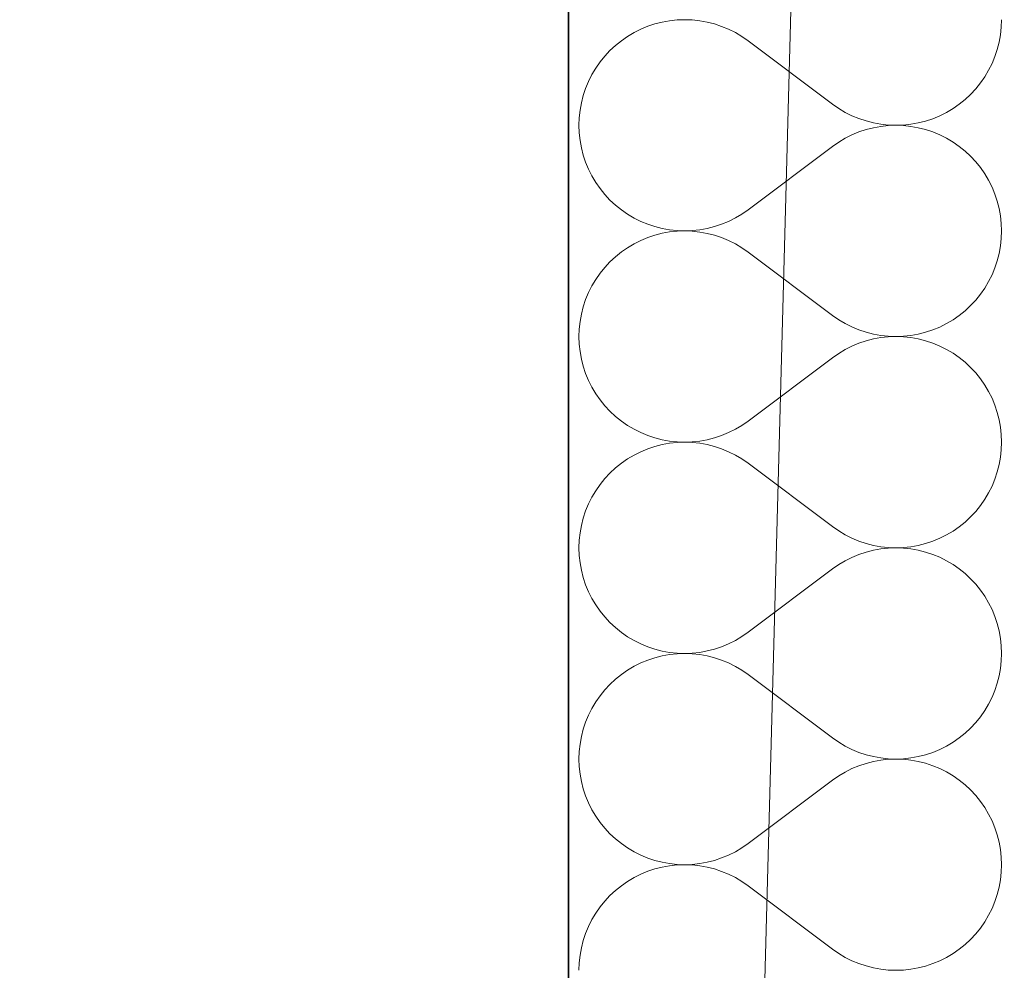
# Model space of a CAD drawing. Header units: millimetres. Extents: x -1465 to 393277, y -3788 to 454312.
# Tile 850 of 958: x 348525 to 348880, y 358289 to 358631. Entities that reach past the tile are written whole.
import ezdxf

# ---------------------------------------------------------------- set-up
doc = ezdxf.new("R2010")
doc.units = ezdxf.units.MM
doc.layers.add('- A - ocieplenie', color=8, linetype='Continuous')
doc.layers.add('Konstrukcja - Stropy', color=8, linetype='Continuous')

# ---------------------------------------------------------------- blocks, each defined once
blk = doc.blocks.new('*X28')
at = {"layer": '- A - ocieplenie', "linetype": 'Continuous', "lineweight": 13, "ltscale": 100}
for p, q in [((19803.57, 385039.52), (19801.14, 385038.3)), ((19806.09, 385040.56), (19803.57, 385039.52)), ((19808.67, 385041.42), (19806.09, 385040.56)), ((19811.31, 385042.09), (19808.67, 385041.42)), ((19813.98, 385042.57), (19811.31, 385042.09)), ((19816.69, 385042.86), (19813.98, 385042.57)), ((19819.41, 385042.95), (19816.69, 385042.86)), ((19822.13, 385042.85), (19819.41, 385042.95)), ((19824.83, 385042.56), (19822.13, 385042.85)), ((19827.51, 385042.08), (19824.83, 385042.56)), ((19830.14, 385041.4), (19827.51, 385042.08)), ((19832.72, 385040.54), (19830.14, 385041.4)), ((19835.24, 385039.5), (19832.72, 385040.54)), ((19837.67, 385038.28), (19835.24, 385039.5)), ((19933.28, 385037.53), (19933.57, 385040.23)), ((19933.57, 385040.23), (19933.67, 385042.95)), ((19798.8, 385036.91), (19796.57, 385035.36)), ((19801.14, 385038.3), (19798.8, 385036.91)), ((19840.01, 385036.89), (19837.67, 385038.28)), ((19842.24, 385035.33), (19840.01, 385036.89)), ((19932.8, 385034.85), (19933.28, 385037.53)), ((19794.45, 385033.66), (19792.45, 385031.8)), ((19796.57, 385035.36), (19794.45, 385033.66)), ((19872.72, 385012.48), (19842.24, 385035.33)), ((19932.12, 385032.22), (19932.8, 385034.85)), ((19790.6, 385029.81), (19788.89, 385027.7)), ((19792.45, 385031.8), (19790.6, 385029.81)), ((19930.22, 385027.12), (19931.27, 385029.64)), ((19931.27, 385029.64), (19932.12, 385032.22)), ((19787.34, 385025.46), (19785.95, 385023.12)), ((19788.89, 385027.7), (19787.34, 385025.46)), ((19929.01, 385024.69), (19930.22, 385027.12)), ((19785.95, 385023.12), (19784.73, 385020.69)), ((19926.06, 385020.12), (19927.62, 385022.35)), ((19927.62, 385022.35), (19929.01, 385024.69)), ((19783.69, 385018.18), (19782.83, 385015.59)), ((19784.73, 385020.69), (19783.69, 385018.18)), ((19924.36, 385018), (19926.06, 385020.12)), ((19782.83, 385015.59), (19782.16, 385012.96)), ((19920.51, 385014.15), (19922.5, 385016.01)), ((19922.5, 385016.01), (19924.36, 385018)), ((19782.16, 385012.96), (19781.68, 385010.28)), ((19872.72, 385012.48), (19874.95, 385010.92)), ((19916.16, 385010.9), (19918.39, 385012.45)), ((19918.39, 385012.45), (19920.51, 385014.15)), ((19781.39, 385007.58), (19781.29, 385004.86)), ((19781.68, 385010.28), (19781.39, 385007.58)), ((19874.95, 385010.92), (19877.29, 385009.53)), ((19877.29, 385009.53), (19879.72, 385008.31)), ((19879.72, 385008.31), (19882.23, 385007.27)), ((19908.87, 385007.25), (19911.38, 385008.29)), ((19911.38, 385008.29), (19913.82, 385009.51)), ((19913.82, 385009.51), (19916.16, 385010.9)), ((19781.29, 385004.86), (19781.39, 385002.14)), ((19882.23, 385007.27), (19884.81, 385006.41)), ((19884.81, 385006.41), (19887.45, 385005.73)), ((19887.45, 385003.98), (19884.81, 385003.31)), ((19887.45, 385005.73), (19890.13, 385005.25)), ((19890.13, 385004.47), (19887.45, 385003.98)), ((19890.13, 385005.25), (19892.83, 385004.96)), ((19892.83, 385004.76), (19890.13, 385004.47)), ((19892.83, 385004.96), (19895.55, 385004.86)), ((19895.55, 385004.86), (19892.83, 385004.76)), ((19895.55, 385004.86), (19898.27, 385004.95)), ((19898.27, 385004.76), (19895.55, 385004.86)), ((19898.27, 385004.95), (19900.97, 385005.24)), ((19900.97, 385004.47), (19898.27, 385004.76)), ((19900.97, 385005.24), (19903.65, 385005.72)), ((19903.65, 385003.99), (19900.97, 385004.47)), ((19903.65, 385005.72), (19906.29, 385006.4)), ((19906.29, 385003.32), (19903.65, 385003.99)), ((19906.29, 385006.4), (19908.87, 385007.25)), ((19781.39, 385002.14), (19781.68, 384999.43)), ((19879.72, 385001.4), (19877.29, 385000.18)), ((19882.23, 385002.45), (19879.72, 385001.4)), ((19884.81, 385003.31), (19882.23, 385002.45)), ((19908.87, 385002.46), (19906.29, 385003.32)), ((19911.38, 385001.42), (19908.87, 385002.46)), ((19913.82, 385000.21), (19911.38, 385001.42)), ((19781.68, 384999.43), (19782.16, 384996.76)), ((19872.72, 384997.24), (19842.24, 384974.38)), ((19874.95, 384998.79), (19872.72, 384997.24)), ((19877.29, 385000.18), (19874.95, 384998.79)), ((19916.16, 384998.82), (19913.82, 385000.21)), ((19918.39, 384997.27), (19916.16, 384998.82)), ((19920.51, 384995.56), (19918.39, 384997.27)), ((19782.16, 384996.76), (19782.83, 384994.12)), ((19782.83, 384994.12), (19783.69, 384991.54)), ((19922.5, 384993.71), (19920.51, 384995.56)), ((19924.36, 384991.72), (19922.5, 384993.71)), ((19783.69, 384991.54), (19784.73, 384989.03)), ((19926.06, 384989.6), (19924.36, 384991.72)), ((19784.73, 384989.03), (19785.95, 384986.59)), ((19785.95, 384986.59), (19787.34, 384984.25)), ((19927.62, 384987.37), (19926.06, 384989.6)), ((19929.01, 384985.03), (19927.62, 384987.37)), ((19787.34, 384984.25), (19788.89, 384982.02)), ((19930.22, 384982.59), (19929.01, 384985.03)), ((19788.89, 384982.02), (19790.6, 384979.9)), ((19790.6, 384979.9), (19792.45, 384977.91)), ((19931.27, 384980.08), (19930.22, 384982.59)), ((19932.12, 384977.5), (19931.27, 384980.08)), ((19792.45, 384977.91), (19794.45, 384976.06)), ((19794.45, 384976.06), (19796.57, 384974.35)), ((19932.8, 384974.86), (19932.12, 384977.5)), ((19796.57, 384974.35), (19798.8, 384972.8)), ((19798.8, 384972.8), (19801.14, 384971.41)), ((19837.67, 384971.44), (19840.01, 384972.83)), ((19840.01, 384972.83), (19842.24, 384974.38)), ((19933.28, 384972.19), (19932.8, 384974.86)), ((19933.57, 384969.48), (19933.28, 384972.19)), ((19801.14, 384971.41), (19803.57, 384970.2)), ((19803.57, 384970.2), (19806.09, 384969.16)), ((19806.09, 384969.16), (19808.67, 384968.3)), ((19830.14, 384968.31), (19832.72, 384969.18)), ((19832.72, 384969.18), (19835.24, 384970.22)), ((19835.24, 384970.22), (19837.67, 384971.44)), ((19933.67, 384966.76), (19933.57, 384969.48)), ((19808.67, 384965.23), (19806.09, 384964.37)), ((19808.67, 384968.3), (19811.31, 384967.63)), ((19811.31, 384965.9), (19808.67, 384965.23)), ((19811.31, 384967.63), (19813.98, 384967.15)), ((19813.98, 384966.38), (19811.31, 384965.9)), ((19813.98, 384967.15), (19816.69, 384966.86)), ((19816.69, 384966.67), (19813.98, 384966.38)), ((19816.69, 384966.86), (19819.41, 384966.76)), ((19819.41, 384966.76), (19816.69, 384966.67)), ((19819.41, 384966.76), (19822.13, 384966.86)), ((19822.13, 384966.66), (19819.41, 384966.76)), ((19822.13, 384966.86), (19824.83, 384967.15)), ((19824.83, 384966.37), (19822.13, 384966.66)), ((19824.83, 384967.15), (19827.51, 384967.64)), ((19827.51, 384965.89), (19824.83, 384966.37)), ((19827.51, 384967.64), (19830.14, 384968.31)), ((19830.14, 384965.21), (19827.51, 384965.89)), ((19832.72, 384964.35), (19830.14, 384965.21)), ((19933.57, 384964.04), (19933.67, 384966.76)), ((19801.14, 384962.11), (19798.8, 384960.72)), ((19803.57, 384963.33), (19801.14, 384962.11)), ((19806.09, 384964.37), (19803.57, 384963.33)), ((19835.24, 384963.31), (19832.72, 384964.35)), ((19837.67, 384962.09), (19835.24, 384963.31)), ((19840.01, 384960.7), (19837.67, 384962.09)), ((19932.8, 384958.66), (19933.28, 384961.34)), ((19933.28, 384961.34), (19933.57, 384964.04)), ((19796.57, 384959.17), (19794.45, 384957.47)), ((19798.8, 384960.72), (19796.57, 384959.17)), ((19842.24, 384959.14), (19840.01, 384960.7)), ((19872.72, 384936.29), (19842.24, 384959.14)), ((19932.12, 384956.03), (19932.8, 384958.66)), ((19792.45, 384955.61), (19790.6, 384953.62)), ((19794.45, 384957.47), (19792.45, 384955.61)), ((19931.27, 384953.44), (19932.12, 384956.03)), ((19788.89, 384951.51), (19787.34, 384949.27)), ((19790.6, 384953.62), (19788.89, 384951.51)), ((19929.01, 384948.5), (19930.22, 384950.93)), ((19930.22, 384950.93), (19931.27, 384953.44)), ((19787.34, 384949.27), (19785.95, 384946.93)), ((19927.62, 384946.16), (19929.01, 384948.5)), ((19784.73, 384944.5), (19783.69, 384941.99)), ((19785.95, 384946.93), (19784.73, 384944.5)), ((19924.36, 384941.81), (19926.06, 384943.93)), ((19926.06, 384943.93), (19927.62, 384946.16)), ((19783.69, 384941.99), (19782.83, 384939.4)), ((19922.5, 384939.82), (19924.36, 384941.81)), ((19782.16, 384936.77), (19781.68, 384934.09)), ((19782.83, 384939.4), (19782.16, 384936.77)), ((19918.39, 384936.26), (19920.51, 384937.96)), ((19920.51, 384937.96), (19922.5, 384939.82)), ((19781.68, 384934.09), (19781.39, 384931.39)), ((19872.72, 384936.29), (19874.95, 384934.73)), ((19874.95, 384934.73), (19877.29, 384933.34)), ((19877.29, 384933.34), (19879.72, 384932.12)), ((19911.38, 384932.1), (19913.82, 384933.32)), ((19913.82, 384933.32), (19916.16, 384934.71)), ((19916.16, 384934.71), (19918.39, 384936.26)), ((19781.39, 384931.39), (19781.29, 384928.67)), ((19879.72, 384932.12), (19882.23, 384931.08)), ((19882.23, 384931.08), (19884.81, 384930.22)), ((19884.81, 384930.22), (19887.45, 384929.54)), ((19887.45, 384929.54), (19890.13, 384929.06)), ((19900.97, 384929.05), (19903.65, 384929.53)), ((19903.65, 384929.53), (19906.29, 384930.21)), ((19906.29, 384930.21), (19908.87, 384931.06)), ((19908.87, 384931.06), (19911.38, 384932.1)), ((19781.29, 384928.67), (19781.39, 384925.95)), ((19781.39, 384925.95), (19781.68, 384923.24)), ((19882.23, 384926.26), (19879.72, 384925.21)), ((19884.81, 384927.12), (19882.23, 384926.26)), ((19887.45, 384927.79), (19884.81, 384927.12)), ((19890.13, 384928.28), (19887.45, 384927.79)), ((19890.13, 384929.06), (19892.83, 384928.77)), ((19892.83, 384928.57), (19890.13, 384928.28)), ((19892.83, 384928.77), (19895.55, 384928.67)), ((19895.55, 384928.67), (19892.83, 384928.57)), ((19895.55, 384928.67), (19898.27, 384928.76)), ((19898.27, 384928.57), (19895.55, 384928.67)), ((19898.27, 384928.76), (19900.97, 384929.05)), ((19900.97, 384928.28), (19898.27, 384928.57)), ((19903.65, 384927.8), (19900.97, 384928.28)), ((19906.29, 384927.13), (19903.65, 384927.8)), ((19908.87, 384926.27), (19906.29, 384927.13)), ((19911.38, 384925.23), (19908.87, 384926.27)), ((19781.68, 384923.24), (19782.16, 384920.57)), ((19874.95, 384922.6), (19872.72, 384921.05)), ((19877.29, 384923.99), (19874.95, 384922.6)), ((19879.72, 384925.21), (19877.29, 384923.99)), ((19913.82, 384924.02), (19911.38, 384925.23)), ((19916.16, 384922.63), (19913.82, 384924.02)), ((19918.39, 384921.08), (19916.16, 384922.63)), ((19782.16, 384920.57), (19782.83, 384917.93)), ((19872.72, 384921.05), (19842.24, 384898.19)), ((19920.51, 384919.37), (19918.39, 384921.08)), ((19922.5, 384917.52), (19920.51, 384919.37)), ((19782.83, 384917.93), (19783.69, 384915.35)), ((19783.69, 384915.35), (19784.73, 384912.84)), ((19924.36, 384915.53), (19922.5, 384917.52)), ((19926.06, 384913.41), (19924.36, 384915.53)), ((19784.73, 384912.84), (19785.95, 384910.4)), ((19927.62, 384911.18), (19926.06, 384913.41)), ((19785.95, 384910.4), (19787.34, 384908.06)), ((19787.34, 384908.06), (19788.89, 384905.83)), ((19929.01, 384908.84), (19927.62, 384911.18)), ((19930.22, 384906.4), (19929.01, 384908.84)), ((19788.89, 384905.83), (19790.6, 384903.71)), ((19931.27, 384903.89), (19930.22, 384906.4)), ((19790.6, 384903.71), (19792.45, 384901.72)), ((19792.45, 384901.72), (19794.45, 384899.87)), ((19932.12, 384901.31), (19931.27, 384903.89)), ((19932.8, 384898.67), (19932.12, 384901.31)), ((19794.45, 384899.87), (19796.57, 384898.16)), ((19796.57, 384898.16), (19798.8, 384896.61)), ((19840.01, 384896.64), (19842.24, 384898.19)), ((19933.28, 384896), (19932.8, 384898.67)), ((19798.8, 384896.61), (19801.14, 384895.22)), ((19801.14, 384895.22), (19803.57, 384894.01)), ((19803.57, 384894.01), (19806.09, 384892.97)), ((19832.72, 384892.98), (19835.24, 384894.03)), ((19835.24, 384894.03), (19837.67, 384895.25)), ((19837.67, 384895.25), (19840.01, 384896.64)), ((19933.57, 384893.29), (19933.28, 384896)), ((19806.09, 384892.97), (19808.67, 384892.11)), ((19808.67, 384892.11), (19811.31, 384891.44)), ((19811.31, 384891.44), (19813.98, 384890.96)), ((19813.98, 384890.96), (19816.69, 384890.67)), ((19816.69, 384890.48), (19813.98, 384890.19)), ((19816.69, 384890.67), (19819.41, 384890.57)), ((19819.41, 384890.57), (19816.69, 384890.48)), ((19819.41, 384890.57), (19822.13, 384890.67)), ((19822.13, 384890.47), (19819.41, 384890.57)), ((19822.13, 384890.67), (19824.83, 384890.96)), ((19824.83, 384890.18), (19822.13, 384890.47)), ((19824.83, 384890.96), (19827.51, 384891.45)), ((19827.51, 384891.45), (19830.14, 384892.12)), ((19830.14, 384892.12), (19832.72, 384892.98)), ((19933.67, 384890.57), (19933.57, 384893.29)), ((19933.57, 384887.85), (19933.67, 384890.57)), ((19803.57, 384887.14), (19801.14, 384885.92)), ((19806.09, 384888.18), (19803.57, 384887.14)), ((19808.67, 384889.03), (19806.09, 384888.18)), ((19811.31, 384889.71), (19808.67, 384889.03)), ((19813.98, 384890.19), (19811.31, 384889.71)), ((19827.51, 384889.7), (19824.83, 384890.18)), ((19830.14, 384889.02), (19827.51, 384889.7)), ((19832.72, 384888.16), (19830.14, 384889.02)), ((19835.24, 384887.12), (19832.72, 384888.16)), ((19837.67, 384885.9), (19835.24, 384887.12)), ((19933.28, 384885.15), (19933.57, 384887.85)), ((19798.8, 384884.53), (19796.57, 384882.98)), ((19801.14, 384885.92), (19798.8, 384884.53)), ((19840.01, 384884.51), (19837.67, 384885.9)), ((19842.24, 384882.95), (19840.01, 384884.51)), ((19932.8, 384882.47), (19933.28, 384885.15)), ((19794.45, 384881.28), (19792.45, 384879.42)), ((19796.57, 384882.98), (19794.45, 384881.28)), ((19872.72, 384860.1), (19842.24, 384882.95)), ((19931.27, 384877.25), (19932.12, 384879.84)), ((19932.12, 384879.84), (19932.8, 384882.47)), ((19790.6, 384877.43), (19788.89, 384875.31)), ((19792.45, 384879.42), (19790.6, 384877.43)), ((19930.22, 384874.74), (19931.27, 384877.25)), ((19787.34, 384873.08), (19785.95, 384870.74)), ((19788.89, 384875.31), (19787.34, 384873.08)), ((19929.01, 384872.31), (19930.22, 384874.74)), ((19785.95, 384870.74), (19784.73, 384868.31)), ((19926.06, 384867.73), (19927.62, 384869.97)), ((19927.62, 384869.97), (19929.01, 384872.31)), ((19783.69, 384865.8), (19782.83, 384863.21)), ((19784.73, 384868.31), (19783.69, 384865.8)), ((19922.5, 384863.63), (19924.36, 384865.62)), ((19924.36, 384865.62), (19926.06, 384867.73)), ((19782.83, 384863.21), (19782.16, 384860.58)), ((19920.51, 384861.77), (19922.5, 384863.63)), ((19782.16, 384860.58), (19781.68, 384857.9)), ((19872.72, 384860.1), (19874.95, 384858.54)), ((19874.95, 384858.54), (19877.29, 384857.15)), ((19913.82, 384857.13), (19916.16, 384858.52)), ((19916.16, 384858.52), (19918.39, 384860.07)), ((19918.39, 384860.07), (19920.51, 384861.77)), ((19781.39, 384855.2), (19781.29, 384852.48)), ((19781.68, 384857.9), (19781.39, 384855.2)), ((19877.29, 384857.15), (19879.72, 384855.93)), ((19879.72, 384855.93), (19882.23, 384854.89)), ((19882.23, 384854.89), (19884.81, 384854.03)), ((19906.29, 384854.01), (19908.87, 384854.87)), ((19908.87, 384854.87), (19911.38, 384855.91)), ((19911.38, 384855.91), (19913.82, 384857.13)), ((19781.29, 384852.48), (19781.39, 384849.76)), ((19884.81, 384854.03), (19887.45, 384853.35)), ((19887.45, 384851.6), (19884.81, 384850.93)), ((19887.45, 384853.35), (19890.13, 384852.87)), ((19890.13, 384852.09), (19887.45, 384851.6)), ((19890.13, 384852.87), (19892.83, 384852.58)), ((19892.83, 384852.38), (19890.13, 384852.09)), ((19892.83, 384852.58), (19895.55, 384852.48)), ((19895.55, 384852.48), (19892.83, 384852.38)), ((19895.55, 384852.48), (19898.27, 384852.57)), ((19898.27, 384852.38), (19895.55, 384852.48)), ((19898.27, 384852.57), (19900.97, 384852.86)), ((19900.97, 384852.09), (19898.27, 384852.38)), ((19900.97, 384852.86), (19903.65, 384853.34)), ((19903.65, 384851.61), (19900.97, 384852.09)), ((19903.65, 384853.34), (19906.29, 384854.01)), ((19906.29, 384850.94), (19903.65, 384851.61)), ((19781.39, 384849.76), (19781.68, 384847.05)), ((19877.29, 384847.8), (19874.95, 384846.41)), ((19879.72, 384849.02), (19877.29, 384847.8)), ((19882.23, 384850.06), (19879.72, 384849.02)), ((19884.81, 384850.93), (19882.23, 384850.06)), ((19908.87, 384850.08), (19906.29, 384850.94)), ((19911.38, 384849.04), (19908.87, 384850.08)), ((19913.82, 384847.83), (19911.38, 384849.04)), ((19916.16, 384846.44), (19913.82, 384847.83)), ((19781.68, 384847.05), (19782.16, 384844.38)), ((19782.16, 384844.38), (19782.83, 384841.74)), ((19872.72, 384844.86), (19842.24, 384822)), ((19874.95, 384846.41), (19872.72, 384844.86)), ((19918.39, 384844.89), (19916.16, 384846.44)), ((19920.51, 384843.18), (19918.39, 384844.89)), ((19782.83, 384841.74), (19783.69, 384839.16)), ((19922.5, 384841.33), (19920.51, 384843.18)), ((19924.36, 384839.34), (19922.5, 384841.33)), ((19783.69, 384839.16), (19784.73, 384836.65)), ((19926.06, 384837.22), (19924.36, 384839.34)), ((19927.62, 384834.99), (19926.06, 384837.22)), ((19784.73, 384836.65), (19785.95, 384834.21)), ((19785.95, 384834.21), (19787.34, 384831.87)), ((19929.01, 384832.65), (19927.62, 384834.99)), ((19787.34, 384831.87), (19788.89, 384829.64)), ((19930.22, 384830.21), (19929.01, 384832.65)), ((19931.27, 384827.7), (19930.22, 384830.21)), ((19788.89, 384829.64), (19790.6, 384827.52)), ((19790.6, 384827.52), (19792.45, 384825.53)), ((19932.12, 384825.12), (19931.27, 384827.7)), ((19792.45, 384825.53), (19794.45, 384823.68)), ((19794.45, 384823.68), (19796.57, 384821.97)), ((19932.8, 384822.48), (19932.12, 384825.12)), ((19796.57, 384821.97), (19798.8, 384820.42)), ((19798.8, 384820.42), (19801.14, 384819.03)), ((19837.67, 384819.06), (19840.01, 384820.45)), ((19840.01, 384820.45), (19842.24, 384822)), ((19933.28, 384819.81), (19932.8, 384822.48)), ((19933.57, 384817.1), (19933.28, 384819.81)), ((19801.14, 384819.03), (19803.57, 384817.82)), ((19803.57, 384817.82), (19806.09, 384816.78)), ((19806.09, 384816.78), (19808.67, 384815.92)), ((19808.67, 384815.92), (19811.31, 384815.25)), ((19827.51, 384815.26), (19830.14, 384815.93)), ((19830.14, 384815.93), (19832.72, 384816.79)), ((19832.72, 384816.79), (19835.24, 384817.84)), ((19835.24, 384817.84), (19837.67, 384819.06)), ((19933.67, 384814.38), (19933.57, 384817.1)), ((19808.67, 384812.84), (19806.09, 384811.99)), ((19811.31, 384813.52), (19808.67, 384812.84)), ((19811.31, 384815.25), (19813.98, 384814.77)), ((19813.98, 384814), (19811.31, 384813.52)), ((19813.98, 384814.77), (19816.69, 384814.48)), ((19816.69, 384814.29), (19813.98, 384814)), ((19816.69, 384814.48), (19819.41, 384814.38)), ((19819.41, 384814.38), (19816.69, 384814.29)), ((19819.41, 384814.38), (19822.13, 384814.48)), ((19822.13, 384814.28), (19819.41, 384814.38)), ((19822.13, 384814.48), (19824.83, 384814.77)), ((19824.83, 384813.99), (19822.13, 384814.28)), ((19824.83, 384814.77), (19827.51, 384815.26)), ((19827.51, 384813.51), (19824.83, 384813.99)), ((19830.14, 384812.83), (19827.51, 384813.51)), ((19832.72, 384811.97), (19830.14, 384812.83)), ((19933.57, 384811.66), (19933.67, 384814.38)), ((19801.14, 384809.73), (19798.8, 384808.34)), ((19803.57, 384810.95), (19801.14, 384809.73)), ((19806.09, 384811.99), (19803.57, 384810.95)), ((19835.24, 384810.93), (19832.72, 384811.97)), ((19837.67, 384809.71), (19835.24, 384810.93)), ((19840.01, 384808.32), (19837.67, 384809.71)), ((19932.8, 384806.28), (19933.28, 384808.96)), ((19933.28, 384808.96), (19933.57, 384811.66)), ((19796.57, 384806.79), (19794.45, 384805.09)), ((19798.8, 384808.34), (19796.57, 384806.79)), ((19842.24, 384806.76), (19840.01, 384808.32)), ((19872.72, 384783.91), (19842.24, 384806.76)), ((19932.12, 384803.64), (19932.8, 384806.28)), ((19792.45, 384803.23), (19790.6, 384801.24)), ((19794.45, 384805.09), (19792.45, 384803.23)), ((19931.27, 384801.06), (19932.12, 384803.64)), ((19788.89, 384799.12), (19787.34, 384796.89)), ((19790.6, 384801.24), (19788.89, 384799.12)), ((19929.01, 384796.12), (19930.22, 384798.55)), ((19930.22, 384798.55), (19931.27, 384801.06)), ((19785.95, 384794.55), (19784.73, 384792.12)), ((19787.34, 384796.89), (19785.95, 384794.55)), ((19927.62, 384793.78), (19929.01, 384796.12)), ((19784.73, 384792.12), (19783.69, 384789.6)), ((19924.36, 384789.43), (19926.06, 384791.54)), ((19926.06, 384791.54), (19927.62, 384793.78)), ((19783.69, 384789.6), (19782.83, 384787.02)), ((19920.51, 384785.58), (19922.5, 384787.44)), ((19922.5, 384787.44), (19924.36, 384789.43)), ((19782.16, 384784.39), (19781.68, 384781.71)), ((19782.83, 384787.02), (19782.16, 384784.39)), ((19872.72, 384783.91), (19874.95, 384782.35)), ((19916.16, 384782.33), (19918.39, 384783.88)), ((19918.39, 384783.88), (19920.51, 384785.58)), ((19781.68, 384781.71), (19781.39, 384779.01)), ((19874.95, 384782.35), (19877.29, 384780.96)), ((19877.29, 384780.96), (19879.72, 384779.74)), ((19911.38, 384779.72), (19913.82, 384780.94)), ((19913.82, 384780.94), (19916.16, 384782.33)), ((19781.39, 384779.01), (19781.29, 384776.29)), ((19879.72, 384779.74), (19882.23, 384778.7)), ((19882.23, 384778.7), (19884.81, 384777.84)), ((19884.81, 384777.84), (19887.45, 384777.16)), ((19887.45, 384777.16), (19890.13, 384776.68)), ((19900.97, 384776.67), (19903.65, 384777.15)), ((19903.65, 384777.15), (19906.29, 384777.82)), ((19906.29, 384777.82), (19908.87, 384778.68)), ((19908.87, 384778.68), (19911.38, 384779.72)), ((19781.29, 384776.29), (19781.39, 384773.57)), ((19781.39, 384773.57), (19781.68, 384770.86)), ((19882.23, 384773.87), (19879.72, 384772.83)), ((19884.81, 384774.74), (19882.23, 384773.87)), ((19887.45, 384775.41), (19884.81, 384774.74)), ((19890.13, 384775.9), (19887.45, 384775.41)), ((19890.13, 384776.68), (19892.83, 384776.39)), ((19892.83, 384776.19), (19890.13, 384775.9)), ((19892.83, 384776.39), (19895.55, 384776.29)), ((19895.55, 384776.29), (19892.83, 384776.19)), ((19895.55, 384776.29), (19898.27, 384776.38)), ((19898.27, 384776.19), (19895.55, 384776.29)), ((19898.27, 384776.38), (19900.97, 384776.67)), ((19900.97, 384775.9), (19898.27, 384776.19)), ((19903.65, 384775.42), (19900.97, 384775.9)), ((19906.29, 384774.75), (19903.65, 384775.42)), ((19908.87, 384773.89), (19906.29, 384774.75)), ((19911.38, 384772.85), (19908.87, 384773.89)), ((19781.68, 384770.86), (19782.16, 384768.19)), ((19874.95, 384770.22), (19872.72, 384768.67)), ((19877.29, 384771.61), (19874.95, 384770.22)), ((19879.72, 384772.83), (19877.29, 384771.61)), ((19913.82, 384771.63), (19911.38, 384772.85)), ((19916.16, 384770.25), (19913.82, 384771.63)), ((19918.39, 384768.7), (19916.16, 384770.25)), ((19782.16, 384768.19), (19782.83, 384765.55)), ((19872.72, 384768.67), (19842.24, 384745.81)), ((19920.51, 384766.99), (19918.39, 384768.7)), ((19922.5, 384765.14), (19920.51, 384766.99)), ((19782.83, 384765.55), (19783.69, 384762.97)), ((19783.69, 384762.97), (19784.73, 384760.46)), ((19924.36, 384763.15), (19922.5, 384765.14)), ((19926.06, 384761.03), (19924.36, 384763.15)), ((19784.73, 384760.46), (19785.95, 384758.02)), ((19927.62, 384758.79), (19926.06, 384761.03)), ((19785.95, 384758.02), (19787.34, 384755.68)), ((19787.34, 384755.68), (19788.89, 384753.45)), ((19929.01, 384756.46), (19927.62, 384758.79)), ((19930.22, 384754.02), (19929.01, 384756.46)), ((19788.89, 384753.45), (19790.6, 384751.33)), ((19931.27, 384751.51), (19930.22, 384754.02)), ((19790.6, 384751.33), (19792.45, 384749.34)), ((19792.45, 384749.34), (19794.45, 384747.49)), ((19932.12, 384748.93), (19931.27, 384751.51)), ((19932.8, 384746.29), (19932.12, 384748.93)), ((19794.45, 384747.49), (19796.57, 384745.78)), ((19796.57, 384745.78), (19798.8, 384744.23)), ((19840.01, 384744.26), (19842.24, 384745.81)), ((19933.28, 384743.62), (19932.8, 384746.29)), ((19798.8, 384744.23), (19801.14, 384742.84)), ((19801.14, 384742.84), (19803.57, 384741.63)), ((19803.57, 384741.63), (19806.09, 384740.59)), ((19832.72, 384740.6), (19835.24, 384741.65)), ((19835.24, 384741.65), (19837.67, 384742.87)), ((19837.67, 384742.87), (19840.01, 384744.26)), ((19933.57, 384740.91), (19933.28, 384743.62)), ((19806.09, 384740.59), (19808.67, 384739.73)), ((19808.67, 384739.73), (19811.31, 384739.06)), ((19811.31, 384739.06), (19813.98, 384738.58)), ((19813.98, 384737.81), (19811.31, 384737.33)), ((19813.98, 384738.58), (19816.69, 384738.29)), ((19816.69, 384738.1), (19813.98, 384737.81)), ((19816.69, 384738.29), (19819.41, 384738.19)), ((19819.41, 384738.19), (19816.69, 384738.1)), ((19819.41, 384738.19), (19822.13, 384738.29)), ((19822.13, 384738.09), (19819.41, 384738.19)), ((19822.13, 384738.29), (19824.83, 384738.58)), ((19824.83, 384737.8), (19822.13, 384738.09)), ((19824.83, 384738.58), (19827.51, 384739.07)), ((19827.51, 384737.31), (19824.83, 384737.8)), ((19827.51, 384739.07), (19830.14, 384739.74)), ((19830.14, 384739.74), (19832.72, 384740.6)), ((19933.67, 384738.19), (19933.57, 384740.91)), ((19933.57, 384735.47), (19933.67, 384738.19)), ((19803.57, 384734.76), (19801.14, 384733.54)), ((19806.09, 384735.8), (19803.57, 384734.76)), ((19808.67, 384736.65), (19806.09, 384735.8)), ((19811.31, 384737.33), (19808.67, 384736.65)), ((19830.14, 384736.64), (19827.51, 384737.31)), ((19832.72, 384735.78), (19830.14, 384736.64)), ((19835.24, 384734.74), (19832.72, 384735.78)), ((19837.67, 384733.52), (19835.24, 384734.74)), ((19933.28, 384732.77), (19933.57, 384735.47)), ((19796.57, 384730.6), (19794.45, 384728.9)), ((19798.8, 384732.15), (19796.57, 384730.6)), ((19801.14, 384733.54), (19798.8, 384732.15)), ((19840.01, 384732.13), (19837.67, 384733.52)), ((19842.24, 384730.57), (19840.01, 384732.13)), ((19872.72, 384707.72), (19842.24, 384730.57)), ((19932.8, 384730.09), (19933.28, 384732.77)), ((19792.45, 384727.04), (19790.6, 384725.05)), ((19794.45, 384728.9), (19792.45, 384727.04)), ((19931.27, 384724.87), (19932.12, 384727.45)), ((19932.12, 384727.45), (19932.8, 384730.09)), ((19790.6, 384725.05), (19788.89, 384722.93)), ((19930.22, 384722.36), (19931.27, 384724.87)), ((19787.34, 384720.7), (19785.95, 384718.36)), ((19788.89, 384722.93), (19787.34, 384720.7)), ((19927.62, 384717.59), (19929.01, 384719.93)), ((19929.01, 384719.93), (19930.22, 384722.36)), ((19785.95, 384718.36), (19784.73, 384715.93)), ((19926.06, 384715.35), (19927.62, 384717.59)), ((19783.69, 384713.41), (19782.83, 384710.83)), ((19784.73, 384715.93), (19783.69, 384713.41)), ((19922.5, 384711.25), (19924.36, 384713.24)), ((19924.36, 384713.24), (19926.06, 384715.35)), ((19782.83, 384710.83), (19782.16, 384708.2)), ((19918.39, 384707.69), (19920.51, 384709.39)), ((19920.51, 384709.39), (19922.5, 384711.25)), ((19782.16, 384708.2), (19781.68, 384705.52)), ((19872.72, 384707.72), (19874.95, 384706.16)), ((19874.95, 384706.16), (19877.29, 384704.77)), ((19913.82, 384704.75), (19916.16, 384706.14)), ((19916.16, 384706.14), (19918.39, 384707.69)), ((19781.39, 384702.81), (19781.29, 384700.1)), ((19781.68, 384705.52), (19781.39, 384702.81)), ((19877.29, 384704.77), (19879.72, 384703.55)), ((19879.72, 384703.55), (19882.23, 384702.51)), ((19882.23, 384702.51), (19884.81, 384701.65)), ((19906.29, 384701.63), (19908.87, 384702.49)), ((19908.87, 384702.49), (19911.38, 384703.53)), ((19911.38, 384703.53), (19913.82, 384704.75)), ((19884.81, 384701.65), (19887.45, 384700.97)), ((19887.45, 384700.97), (19890.13, 384700.49)), ((19890.13, 384700.49), (19892.83, 384700.2)), ((19892.83, 384700.2), (19895.55, 384700.1)), ((19895.55, 384700.1), (19898.27, 384700.19)), ((19898.27, 384700.19), (19900.97, 384700.48)), ((19900.97, 384700.48), (19903.65, 384700.96)), ((19903.65, 384700.96), (19906.29, 384701.63))]:
    blk.add_line(p, q, dxfattribs=at)

msp = doc.modelspace()

# ---------------------------------------------------------------- linework, layer by layer
at = {"layer": '- A - ocieplenie', "color": 8, "linetype": 'Continuous', "lineweight": 35, "ltscale": 100, "flags": 128}
msp.add_lwpolyline([(348722.77, 361095.27), (348722.77, 356332.75)], dxfattribs=at)
at = {"layer": 'Konstrukcja - Stropy', "color": 8, "linetype": 'Continuous', "lineweight": 13, "ltscale": 100, "flags": 128}
msp.add_lwpolyline([(342222.83, 356490.84), (348745.68, 356490.84), (348882.77, 361619), (348882.77, 369271.07), (342222.83, 369271.07)], close=True, dxfattribs=at)

# ---------------------------------------------------------------- block references
at = {"color": 8, "linetype": 'Continuous', "lineweight": 20, "ltscale": 100}
msp.add_blockref('*X28', (328945.29, -26411.59), dxfattribs=at)

doc.saveas('drawing.dxf')
